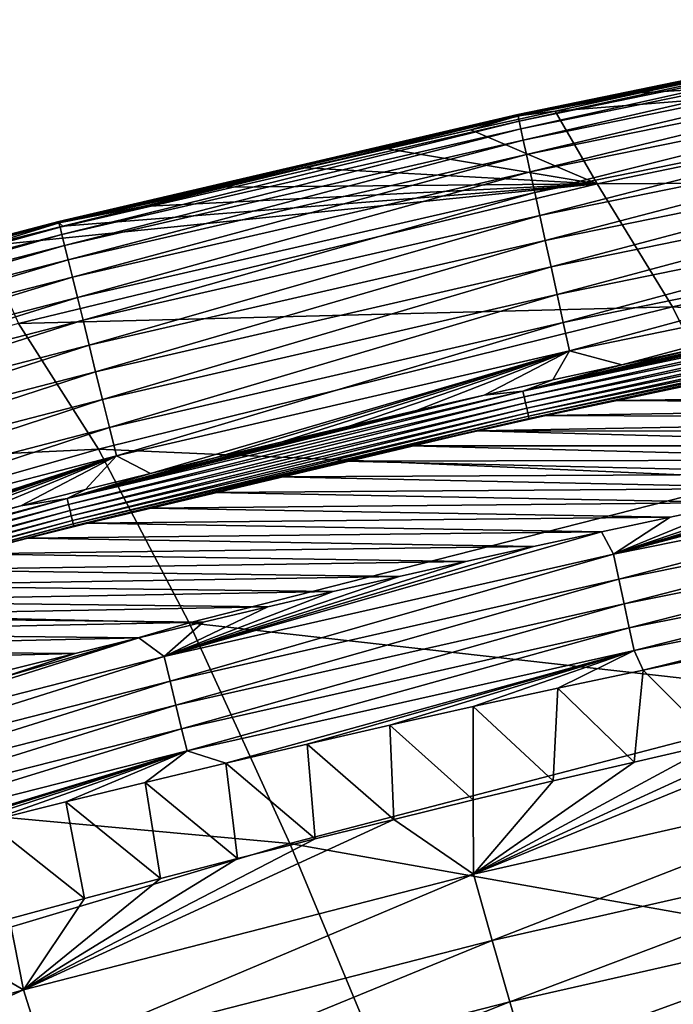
# Model space of a CAD drawing. Header units: millimetres. Extents: x -300 to 300, y -500 to 500.
# Tile 712 of 988: x -125 to -114, y 475 to 491. Entities that reach past the tile are written whole.
import ezdxf

# ---------------------------------------------------------------- set-up
doc = ezdxf.new("R2010")
doc.units = ezdxf.units.MM
doc.header["$LTSCALE"] = 81.481481
for name, color, linetype in [('20', 7, 'CONTINUOUS'), ('24', 7, 'CONTINUOUS'), ('25', 7, 'CONTINUOUS'), ('28', 7, 'CONTINUOUS'), ('29', 7, 'CONTINUOUS'), ('31', 7, 'CONTINUOUS'), ('33', 7, 'CONTINUOUS')]:
    doc.layers.add(name, color=color, linetype=linetype)

msp = doc.modelspace()

# ---------------------------------------------------------------- linework, layer by layer
at = {"layer": '20', "color": 7, "linetype": 'CONTINUOUS'}
for points in [[(-115.404, 488.654, 11.197), (-105.42, 490.721, 11.225), (-116.106, 489.866, 5.881), (-115.404, 488.654, 11.197)], [(-116.106, 489.866, 5.881), (-105.42, 490.721, 11.225), (-114.685, 490.173, 5.869), (-116.106, 489.866, 5.881)], [(-115.404, 488.654, 11.197), (-104.253, 488.715, 16.782), (-105.42, 490.721, 11.225), (-115.404, 488.654, 11.197)], [(-114.685, 490.173, 5.869), (-105.42, 490.721, 11.225), (-113.248, 490.477, 5.856), (-114.685, 490.173, 5.869)], [(-117.511, 489.556, 5.894), (-115.404, 488.654, 11.197), (-116.106, 489.866, 5.881), (-117.511, 489.556, 5.894)], [(-118.901, 489.242, 5.907), (-115.404, 488.654, 11.197), (-117.511, 489.556, 5.894), (-118.901, 489.242, 5.907)], [(-120.276, 488.924, 5.92), (-115.404, 488.654, 11.197), (-118.901, 489.242, 5.907), (-120.276, 488.924, 5.92)], [(-121.638, 488.603, 5.932), (-115.404, 488.654, 11.197), (-120.276, 488.924, 5.92), (-121.638, 488.603, 5.932)], [(-114.148, 486.605, 16.738), (-104.253, 488.715, 16.782), (-115.404, 488.654, 11.197), (-114.148, 486.605, 16.738)], [(-114.148, 486.605, 16.738), (-102.941, 485.894, 22.019), (-104.253, 488.715, 16.782), (-114.148, 486.605, 16.738)], [(-125.06, 486.326, 11.167), (-115.404, 488.654, 11.197), (-125.644, 487.619, 5.971), (-125.06, 486.326, 11.167)], [(-125.644, 487.619, 5.971), (-115.404, 488.654, 11.197), (-124.321, 487.951, 5.958), (-125.644, 487.619, 5.971)], [(-125.06, 486.326, 11.167), (-114.148, 486.605, 16.738), (-115.404, 488.654, 11.197), (-125.06, 486.326, 11.167)], [(-124.321, 487.951, 5.958), (-115.404, 488.654, 11.197), (-122.986, 488.279, 5.945), (-124.321, 487.951, 5.958)], [(-122.986, 488.279, 5.945), (-115.404, 488.654, 11.197), (-121.638, 488.603, 5.932), (-122.986, 488.279, 5.945)], [(-123.723, 484.232, 16.69), (-114.148, 486.605, 16.738), (-125.06, 486.326, 11.167), (-123.723, 484.232, 16.69)], [(-123.723, 484.232, 16.69), (-112.733, 483.748, 21.961), (-114.148, 486.605, 16.738), (-123.723, 484.232, 16.69)], [(-112.733, 483.748, 21.961), (-102.941, 485.894, 22.019), (-114.148, 486.605, 16.738), (-112.733, 483.748, 21.961)], [(-134.392, 483.729, 11.134), (-123.723, 484.232, 16.69), (-125.06, 486.326, 11.167), (-134.392, 483.729, 11.134)], [(-132.982, 481.587, 16.639), (-123.723, 484.232, 16.69), (-134.392, 483.729, 11.134), (-132.982, 481.587, 16.639)], [(-132.982, 481.587, 16.639), (-122.212, 481.337, 21.898), (-123.723, 484.232, 16.69), (-132.982, 481.587, 16.639)], [(-122.212, 481.337, 21.898), (-112.733, 483.748, 21.961), (-123.723, 484.232, 16.69), (-122.212, 481.337, 21.898)], [(-122.212, 481.337, 21.898), (-111.164, 480.101, 26.876), (-112.733, 483.748, 21.961), (-122.212, 481.337, 21.898)], [(-131.382, 478.654, 21.831), (-122.212, 481.337, 21.898), (-132.982, 481.587, 16.639), (-131.382, 478.654, 21.831)], [(-131.382, 478.654, 21.831), (-120.532, 477.661, 26.8), (-122.212, 481.337, 21.898), (-131.382, 478.654, 21.831)], [(-120.532, 477.661, 26.8), (-111.164, 480.101, 26.876), (-122.212, 481.337, 21.898), (-120.532, 477.661, 26.8)], [(-120.532, 477.661, 26.8), (-109.445, 475.684, 31.491), (-111.164, 480.101, 26.876), (-120.532, 477.661, 26.8)], [(-129.598, 474.947, 26.718), (-120.532, 477.661, 26.8), (-131.382, 478.654, 21.831), (-129.598, 474.947, 26.718)], [(-129.598, 474.947, 26.718), (-118.688, 473.221, 31.404), (-120.532, 477.661, 26.8), (-129.598, 474.947, 26.718)], [(-118.688, 473.221, 31.404), (-109.445, 475.684, 31.491), (-120.532, 477.661, 26.8), (-118.688, 473.221, 31.404)], [(-118.688, 473.221, 31.404), (-107.583, 470.514, 35.818), (-109.445, 475.684, 31.491), (-118.688, 473.221, 31.404)]]:
    msp.add_3dface(points, dxfattribs=at)
at = {"layer": '24', "color": 7, "linetype": 'CONTINUOUS'}
for points in [[(-113.19, 480.852, 1.305), (-113.42, 479.329, 2.391), (-114.635, 480.551, 1.301), (-113.19, 480.852, 1.305)], [(-114.635, 480.551, 1.301), (-114.785, 479.017, 2.401), (-116.063, 480.247, 1.296), (-114.635, 480.551, 1.301)], [(-113.42, 479.329, 2.391), (-114.785, 479.017, 2.401), (-114.635, 480.551, 1.301), (-113.42, 479.329, 2.391)], [(-116.063, 480.247, 1.296), (-116.137, 478.702, 2.411), (-117.472, 479.94, 1.292), (-116.063, 480.247, 1.296)], [(-114.785, 479.017, 2.401), (-116.137, 478.702, 2.411), (-116.063, 480.247, 1.296), (-114.785, 479.017, 2.401)], [(-117.472, 479.94, 1.292), (-117.474, 478.384, 2.422), (-118.865, 479.629, 1.288), (-117.472, 479.94, 1.292)], [(-116.137, 478.702, 2.411), (-117.474, 478.384, 2.422), (-117.472, 479.94, 1.292), (-116.137, 478.702, 2.411)], [(-118.865, 479.629, 1.288), (-118.798, 478.061, 2.432), (-120.24, 479.315, 1.283), (-118.865, 479.629, 1.288)], [(-117.474, 478.384, 2.422), (-118.798, 478.061, 2.432), (-118.865, 479.629, 1.288), (-117.474, 478.384, 2.422)], [(-120.24, 479.315, 1.283), (-120.109, 477.735, 2.442), (-121.599, 478.998, 1.279), (-120.24, 479.315, 1.283)], [(-118.798, 478.061, 2.432), (-120.109, 477.735, 2.442), (-120.24, 479.315, 1.283), (-118.798, 478.061, 2.432)], [(-121.599, 478.998, 1.279), (-121.407, 477.406, 2.452), (-122.943, 478.678, 1.275), (-121.599, 478.998, 1.279)], [(-120.109, 477.735, 2.442), (-121.407, 477.406, 2.452), (-121.599, 478.998, 1.279), (-120.109, 477.735, 2.442)], [(-122.943, 478.678, 1.275), (-122.692, 477.073, 2.461), (-124.27, 478.354, 1.271), (-122.943, 478.678, 1.275)], [(-121.407, 477.406, 2.452), (-122.692, 477.073, 2.461), (-122.943, 478.678, 1.275), (-121.407, 477.406, 2.452)], [(-124.27, 478.354, 1.271), (-123.958, 476.739, 2.471), (-125.58, 478.028, 1.266), (-124.27, 478.354, 1.271)], [(-122.692, 477.073, 2.461), (-123.958, 476.739, 2.471), (-124.27, 478.354, 1.271), (-122.692, 477.073, 2.461)], [(-123.958, 476.739, 2.471), (-125.206, 476.403, 2.48), (-125.58, 478.028, 1.266), (-123.958, 476.739, 2.471)]]:
    msp.add_3dface(points, dxfattribs=at)
at = {"layer": '25', "color": 7, "linetype": 'CONTINUOUS'}
for points in [[(-112.039, 479.637, 2.38), (-110.642, 479.942, 2.369), (-117.469, 477.145, 3.394), (-112.039, 479.637, 2.38)], [(-110.642, 479.942, 2.369), (-109.912, 478.862, 3.359), (-117.469, 477.145, 3.394), (-110.642, 479.942, 2.369)], [(-113.42, 479.329, 2.391), (-112.039, 479.637, 2.38), (-117.469, 477.145, 3.394), (-113.42, 479.329, 2.391)], [(-114.785, 479.017, 2.401), (-113.42, 479.329, 2.391), (-117.469, 477.145, 3.394), (-114.785, 479.017, 2.401)], [(-116.137, 478.702, 2.411), (-114.785, 479.017, 2.401), (-117.469, 477.145, 3.394), (-116.137, 478.702, 2.411)], [(-109.912, 478.862, 3.359), (-117.155, 476.039, 4.477), (-117.469, 477.145, 3.394), (-109.912, 478.862, 3.359)], [(-109.629, 477.747, 4.468), (-117.155, 476.039, 4.477), (-109.912, 478.862, 3.359), (-109.629, 477.747, 4.468)], [(-117.474, 478.384, 2.422), (-116.137, 478.702, 2.411), (-117.469, 477.145, 3.394), (-117.474, 478.384, 2.422)], [(-118.798, 478.061, 2.432), (-117.474, 478.384, 2.422), (-117.469, 477.145, 3.394), (-118.798, 478.061, 2.432)], [(-120.109, 477.735, 2.442), (-118.798, 478.061, 2.432), (-124.975, 475.221, 3.427), (-120.109, 477.735, 2.442)], [(-118.798, 478.061, 2.432), (-117.469, 477.145, 3.394), (-124.975, 475.221, 3.427), (-118.798, 478.061, 2.432)], [(-121.407, 477.406, 2.452), (-120.109, 477.735, 2.442), (-124.975, 475.221, 3.427), (-121.407, 477.406, 2.452)], [(-109.629, 477.747, 4.468), (-116.86, 475.017, 5.652), (-117.155, 476.039, 4.477), (-109.629, 477.747, 4.468)], [(-109.363, 476.718, 5.669), (-116.86, 475.017, 5.652), (-109.629, 477.747, 4.468), (-109.363, 476.718, 5.669)], [(-122.692, 477.073, 2.461), (-121.407, 477.406, 2.452), (-124.975, 475.221, 3.427), (-122.692, 477.073, 2.461)], [(-117.469, 477.145, 3.394), (-124.628, 474.126, 4.484), (-124.975, 475.221, 3.427), (-117.469, 477.145, 3.394)], [(-123.958, 476.739, 2.471), (-122.692, 477.073, 2.461), (-124.975, 475.221, 3.427), (-123.958, 476.739, 2.471)], [(-117.155, 476.039, 4.477), (-124.628, 474.126, 4.484), (-117.469, 477.145, 3.394), (-117.155, 476.039, 4.477)], [(-125.206, 476.403, 2.48), (-123.958, 476.739, 2.471), (-124.975, 475.221, 3.427), (-125.206, 476.403, 2.48)], [(-109.363, 476.718, 5.669), (-116.589, 474.088, 6.907), (-116.86, 475.017, 5.652), (-109.363, 476.718, 5.669)], [(-109.119, 475.787, 6.952), (-116.589, 474.088, 6.907), (-109.363, 476.718, 5.669), (-109.119, 475.787, 6.952)], [(-126.436, 476.065, 2.489), (-125.206, 476.403, 2.48), (-124.975, 475.221, 3.427), (-126.436, 476.065, 2.489)], [(-126.436, 476.065, 2.489), (-124.975, 475.221, 3.427), (-132.422, 473.073, 3.457), (-126.436, 476.065, 2.489)], [(-117.155, 476.039, 4.477), (-124.303, 473.111, 5.631), (-124.628, 474.126, 4.484), (-117.155, 476.039, 4.477)], [(-116.86, 475.017, 5.652), (-124.303, 473.111, 5.631), (-117.155, 476.039, 4.477), (-116.86, 475.017, 5.652)], [(-109.119, 475.787, 6.952), (-116.343, 473.261, 8.231), (-116.589, 474.088, 6.907), (-109.119, 475.787, 6.952)], [(-108.898, 474.961, 8.302), (-116.343, 473.261, 8.231), (-109.119, 475.787, 6.952), (-108.898, 474.961, 8.302)], [(-124.975, 475.221, 3.427), (-132.041, 471.991, 4.488), (-132.422, 473.073, 3.457), (-124.975, 475.221, 3.427)], [(-124.628, 474.126, 4.484), (-132.041, 471.991, 4.488), (-124.975, 475.221, 3.427), (-124.628, 474.126, 4.484)], [(-116.86, 475.017, 5.652), (-124.002, 472.186, 6.859), (-124.303, 473.111, 5.631), (-116.86, 475.017, 5.652)], [(-116.589, 474.088, 6.907), (-124.002, 472.186, 6.859), (-116.86, 475.017, 5.652), (-116.589, 474.088, 6.907)]]:
    msp.add_3dface(points, dxfattribs=at)
at = {"layer": '28', "color": 7, "linetype": 'CONTINUOUS'}
for points in [[(-109.045, 491.393, 4.897), (-116.723, 489.782, 4.467), (-116.729, 489.81, 4.959), (-109.045, 491.393, 4.897)], [(-109.045, 491.393, 4.897), (-116.729, 489.81, 4.959), (-109.043, 491.381, 5.37), (-109.045, 491.393, 4.897)], [(-109.043, 491.381, 5.37), (-116.729, 489.81, 4.959), (-116.725, 489.792, 5.435), (-109.043, 491.381, 5.37)], [(-110.324, 491.074, 5.831), (-109.043, 491.381, 5.37), (-116.725, 489.792, 5.435), (-110.324, 491.074, 5.831)], [(-109.039, 491.36, 4.409), (-116.723, 489.782, 4.467), (-109.045, 491.393, 4.897), (-109.039, 491.36, 4.409)], [(-109.039, 491.36, 4.409), (-116.706, 489.704, 3.965), (-116.723, 489.782, 4.467), (-109.039, 491.36, 4.409)], [(-109.023, 491.276, 3.912), (-116.706, 489.704, 3.965), (-109.039, 491.36, 4.409), (-109.023, 491.276, 3.912)], [(-109.023, 491.276, 3.912), (-116.677, 489.573, 3.461), (-116.706, 489.704, 3.965), (-109.023, 491.276, 3.912)], [(-108.996, 491.14, 3.413), (-116.677, 489.573, 3.461), (-109.023, 491.276, 3.912), (-108.996, 491.14, 3.413)], [(-111.795, 490.777, 5.843), (-110.324, 491.074, 5.831), (-116.725, 489.792, 5.435), (-111.795, 490.777, 5.843)], [(-108.996, 491.14, 3.413), (-116.637, 489.387, 2.965), (-116.677, 489.573, 3.461), (-108.996, 491.14, 3.413)], [(-108.959, 490.95, 2.922), (-116.637, 489.387, 2.965), (-108.996, 491.14, 3.413), (-108.959, 490.95, 2.922)], [(-108.959, 490.95, 2.922), (-116.584, 489.146, 2.484), (-116.637, 489.387, 2.965), (-108.959, 490.95, 2.922)], [(-108.912, 490.706, 2.448), (-116.584, 489.146, 2.484), (-108.959, 490.95, 2.922), (-108.912, 490.706, 2.448)], [(-113.248, 490.477, 5.856), (-111.795, 490.777, 5.843), (-116.725, 489.792, 5.435), (-113.248, 490.477, 5.856)], [(-108.912, 490.706, 2.448), (-116.52, 488.854, 2.029), (-116.584, 489.146, 2.484), (-108.912, 490.706, 2.448)], [(-108.855, 490.411, 1.999), (-116.52, 488.854, 2.029), (-108.912, 490.706, 2.448), (-108.855, 490.411, 1.999)], [(-114.685, 490.173, 5.869), (-113.248, 490.477, 5.856), (-116.725, 489.792, 5.435), (-114.685, 490.173, 5.869)], [(-108.855, 490.411, 1.999), (-116.446, 488.513, 1.607), (-116.52, 488.854, 2.029), (-108.855, 490.411, 1.999)], [(-108.789, 490.069, 1.584), (-116.446, 488.513, 1.607), (-108.855, 490.411, 1.999), (-108.789, 490.069, 1.584)], [(-116.106, 489.866, 5.881), (-114.685, 490.173, 5.869), (-116.725, 489.792, 5.435), (-116.106, 489.866, 5.881)], [(-108.789, 490.069, 1.584), (-116.362, 488.131, 1.227), (-116.446, 488.513, 1.607), (-108.789, 490.069, 1.584)], [(-108.715, 489.686, 1.21), (-116.362, 488.131, 1.227), (-108.789, 490.069, 1.584), (-108.715, 489.686, 1.21)], [(-117.511, 489.556, 5.894), (-116.106, 489.866, 5.881), (-116.725, 489.792, 5.435), (-117.511, 489.556, 5.894)], [(-116.729, 489.81, 4.959), (-124.383, 488.008, 4.53), (-124.388, 488.029, 5.026), (-116.729, 489.81, 4.959)], [(-116.729, 489.81, 4.959), (-124.388, 488.029, 5.026), (-116.725, 489.792, 5.435), (-116.729, 489.81, 4.959)], [(-116.725, 489.792, 5.435), (-124.388, 488.029, 5.026), (-124.382, 488.005, 5.505), (-116.725, 489.792, 5.435)], [(-116.723, 489.782, 4.467), (-124.383, 488.008, 4.53), (-116.729, 489.81, 4.959), (-116.723, 489.782, 4.467)], [(-116.723, 489.782, 4.467), (-124.365, 487.936, 4.023), (-124.383, 488.008, 4.53), (-116.723, 489.782, 4.467)], [(-117.511, 489.556, 5.894), (-116.725, 489.792, 5.435), (-124.382, 488.005, 5.505), (-117.511, 489.556, 5.894)], [(-116.706, 489.704, 3.965), (-124.365, 487.936, 4.023), (-116.723, 489.782, 4.467), (-116.706, 489.704, 3.965)], [(-116.706, 489.704, 3.965), (-124.334, 487.81, 3.513), (-124.365, 487.936, 4.023), (-116.706, 489.704, 3.965)], [(-116.677, 489.573, 3.461), (-124.334, 487.81, 3.513), (-116.706, 489.704, 3.965), (-116.677, 489.573, 3.461)], [(-108.715, 489.686, 1.21), (-116.271, 487.714, 0.895), (-116.362, 488.131, 1.227), (-108.715, 489.686, 1.21)], [(-108.634, 489.269, 0.882), (-116.271, 487.714, 0.895), (-108.715, 489.686, 1.21), (-108.634, 489.269, 0.882)], [(-118.901, 489.242, 5.907), (-117.511, 489.556, 5.894), (-124.382, 488.005, 5.505), (-118.901, 489.242, 5.907)], [(-116.677, 489.573, 3.461), (-124.289, 487.628, 3.01), (-124.334, 487.81, 3.513), (-116.677, 489.573, 3.461)], [(-116.637, 489.387, 2.965), (-124.289, 487.628, 3.01), (-116.677, 489.573, 3.461), (-116.637, 489.387, 2.965)], [(-116.637, 489.387, 2.965), (-124.231, 487.391, 2.523), (-124.289, 487.628, 3.01), (-116.637, 489.387, 2.965)], [(-116.584, 489.146, 2.484), (-124.231, 487.391, 2.523), (-116.637, 489.387, 2.965), (-116.584, 489.146, 2.484)], [(-120.276, 488.924, 5.92), (-118.901, 489.242, 5.907), (-124.382, 488.005, 5.505), (-120.276, 488.924, 5.92)], [(-108.634, 489.269, 0.882), (-116.174, 487.272, 0.615), (-116.271, 487.714, 0.895), (-108.634, 489.269, 0.882)], [(-108.548, 488.827, 0.606), (-116.174, 487.272, 0.615), (-108.634, 489.269, 0.882), (-108.548, 488.827, 0.606)], [(-116.584, 489.146, 2.484), (-124.16, 487.101, 2.06), (-124.231, 487.391, 2.523), (-116.584, 489.146, 2.484)], [(-116.52, 488.854, 2.029), (-124.16, 487.101, 2.06), (-116.584, 489.146, 2.484), (-116.52, 488.854, 2.029)], [(-121.638, 488.603, 5.932), (-120.276, 488.924, 5.92), (-124.382, 488.005, 5.505), (-121.638, 488.603, 5.932)], [(-116.52, 488.854, 2.029), (-124.076, 486.763, 1.632), (-124.16, 487.101, 2.06), (-116.52, 488.854, 2.029)], [(-116.446, 488.513, 1.607), (-124.076, 486.763, 1.632), (-116.52, 488.854, 2.029), (-116.446, 488.513, 1.607)], [(-108.548, 488.827, 0.606), (-116.073, 486.812, 0.388), (-116.174, 487.272, 0.615), (-108.548, 488.827, 0.606)], [(-108.459, 488.368, 0.383), (-116.073, 486.812, 0.388), (-108.548, 488.827, 0.606), (-108.459, 488.368, 0.383)], [(-122.986, 488.279, 5.945), (-121.638, 488.603, 5.932), (-124.382, 488.005, 5.505), (-122.986, 488.279, 5.945)], [(-116.446, 488.513, 1.607), (-123.982, 486.382, 1.246), (-124.076, 486.763, 1.632), (-116.446, 488.513, 1.607)], [(-116.362, 488.131, 1.227), (-123.982, 486.382, 1.246), (-116.446, 488.513, 1.607), (-116.362, 488.131, 1.227)], [(-108.459, 488.368, 0.383), (-115.971, 486.344, 0.215), (-116.073, 486.812, 0.388), (-108.459, 488.368, 0.383)], [(-108.369, 487.901, 0.213), (-115.971, 486.344, 0.215), (-108.459, 488.368, 0.383), (-108.369, 487.901, 0.213)], [(-124.321, 487.951, 5.958), (-122.986, 488.279, 5.945), (-124.382, 488.005, 5.505), (-124.321, 487.951, 5.958)], [(-116.362, 488.131, 1.227), (-123.88, 485.965, 0.909), (-123.982, 486.382, 1.246), (-116.362, 488.131, 1.227)], [(-116.271, 487.714, 0.895), (-123.88, 485.965, 0.909), (-116.362, 488.131, 1.227), (-116.271, 487.714, 0.895)], [(-124.388, 488.029, 5.026), (-132.015, 486.019, 4.597), (-132.019, 486.034, 5.097), (-124.388, 488.029, 5.026)], [(-124.388, 488.029, 5.026), (-132.019, 486.034, 5.097), (-124.382, 488.005, 5.505), (-124.388, 488.029, 5.026)], [(-124.382, 488.005, 5.505), (-132.019, 486.034, 5.097), (-132.011, 486.003, 5.579), (-124.382, 488.005, 5.505)], [(-124.383, 488.008, 4.53), (-132.015, 486.019, 4.597), (-124.388, 488.029, 5.026), (-124.383, 488.008, 4.53)], [(-124.383, 488.008, 4.53), (-131.997, 485.954, 4.085), (-132.015, 486.019, 4.597), (-124.383, 488.008, 4.53)], [(-125.644, 487.619, 5.971), (-124.382, 488.005, 5.505), (-132.011, 486.003, 5.579), (-125.644, 487.619, 5.971)], [(-124.365, 487.936, 4.023), (-131.997, 485.954, 4.085), (-124.383, 488.008, 4.53), (-124.365, 487.936, 4.023)], [(-124.365, 487.936, 4.023), (-131.964, 485.834, 3.569), (-131.997, 485.954, 4.085), (-124.365, 487.936, 4.023)], [(-124.334, 487.81, 3.513), (-131.964, 485.834, 3.569), (-124.365, 487.936, 4.023), (-124.334, 487.81, 3.513)], [(-125.644, 487.619, 5.971), (-124.321, 487.951, 5.958), (-124.382, 488.005, 5.505), (-125.644, 487.619, 5.971)], [(-108.369, 487.901, 0.213), (-115.869, 485.875, 0.095), (-115.971, 486.344, 0.215), (-108.369, 487.901, 0.213)], [(-108.278, 487.433, 0.094), (-115.869, 485.875, 0.095), (-108.369, 487.901, 0.213), (-108.278, 487.433, 0.094)], [(-124.334, 487.81, 3.513), (-131.915, 485.657, 3.059), (-131.964, 485.834, 3.569), (-124.334, 487.81, 3.513)], [(-124.289, 487.628, 3.01), (-131.915, 485.657, 3.059), (-124.334, 487.81, 3.513), (-124.289, 487.628, 3.01)], [(-116.271, 487.714, 0.895), (-123.771, 485.523, 0.624), (-123.88, 485.965, 0.909), (-116.271, 487.714, 0.895)], [(-116.174, 487.272, 0.615), (-123.771, 485.523, 0.624), (-116.271, 487.714, 0.895), (-116.174, 487.272, 0.615)], [(-124.289, 487.628, 3.01), (-131.851, 485.425, 2.564), (-131.915, 485.657, 3.059), (-124.289, 487.628, 3.01)], [(-124.231, 487.391, 2.523), (-131.851, 485.425, 2.564), (-124.289, 487.628, 3.01), (-124.231, 487.391, 2.523)], [(-124.231, 487.391, 2.523), (-131.771, 485.138, 2.094), (-131.851, 485.425, 2.564), (-124.231, 487.391, 2.523)], [(-124.16, 487.101, 2.06), (-131.771, 485.138, 2.094), (-124.231, 487.391, 2.523), (-124.16, 487.101, 2.06)], [(-115.869, 485.875, 0.095), (-108.278, 487.433, 0.094), (-114.993, 485.639, 0.031), (-115.869, 485.875, 0.095)], [(-114.993, 485.639, 0.031), (-108.278, 487.433, 0.094), (-113.83, 485.888, 0.031), (-114.993, 485.639, 0.031)], [(-116.174, 487.272, 0.615), (-123.657, 485.062, 0.394), (-123.771, 485.523, 0.624), (-116.174, 487.272, 0.615)], [(-116.073, 486.812, 0.388), (-123.657, 485.062, 0.394), (-116.174, 487.272, 0.615), (-116.073, 486.812, 0.388)], [(-124.16, 487.101, 2.06), (-131.678, 484.802, 1.659), (-131.771, 485.138, 2.094), (-124.16, 487.101, 2.06)], [(-124.076, 486.763, 1.632), (-131.678, 484.802, 1.659), (-124.16, 487.101, 2.06), (-124.076, 486.763, 1.632)], [(-124.076, 486.763, 1.632), (-131.573, 484.422, 1.267), (-131.678, 484.802, 1.659), (-124.076, 486.763, 1.632)], [(-123.982, 486.382, 1.246), (-131.573, 484.422, 1.267), (-124.076, 486.763, 1.632), (-123.982, 486.382, 1.246)], [(-116.073, 486.812, 0.388), (-123.542, 484.593, 0.218), (-123.657, 485.062, 0.394), (-116.073, 486.812, 0.388)], [(-115.971, 486.344, 0.215), (-123.542, 484.593, 0.218), (-116.073, 486.812, 0.388), (-115.971, 486.344, 0.215)], [(-123.982, 486.382, 1.246), (-131.458, 484.007, 0.924), (-131.573, 484.422, 1.267), (-123.982, 486.382, 1.246)], [(-123.88, 485.965, 0.909), (-131.458, 484.007, 0.924), (-123.982, 486.382, 1.246), (-123.88, 485.965, 0.909)], [(-115.971, 486.344, 0.215), (-123.426, 484.124, 0.097), (-123.542, 484.593, 0.218), (-115.971, 486.344, 0.215)], [(-115.869, 485.875, 0.095), (-123.426, 484.124, 0.097), (-115.971, 486.344, 0.215), (-115.869, 485.875, 0.095)], [(-123.88, 485.965, 0.909), (-131.336, 483.564, 0.634), (-131.458, 484.007, 0.924), (-123.88, 485.965, 0.909)], [(-123.771, 485.523, 0.624), (-131.336, 483.564, 0.634), (-123.88, 485.965, 0.909), (-123.771, 485.523, 0.624)], [(-123.426, 484.124, 0.097), (-115.869, 485.875, 0.095), (-122.857, 483.828, 0.031), (-123.426, 484.124, 0.097)], [(-122.857, 483.828, 0.031), (-115.869, 485.875, 0.095), (-121.762, 484.094, 0.031), (-122.857, 483.828, 0.031)], [(-121.762, 484.094, 0.031), (-115.869, 485.875, 0.095), (-120.658, 484.357, 0.031), (-121.762, 484.094, 0.031)], [(-120.658, 484.357, 0.031), (-115.869, 485.875, 0.095), (-119.544, 484.618, 0.031), (-120.658, 484.357, 0.031)], [(-119.544, 484.618, 0.031), (-115.869, 485.875, 0.095), (-118.421, 484.877, 0.031), (-119.544, 484.618, 0.031)], [(-118.421, 484.877, 0.031), (-115.869, 485.875, 0.095), (-117.289, 485.134, 0.031), (-118.421, 484.877, 0.031)], [(-117.289, 485.134, 0.031), (-115.869, 485.875, 0.095), (-116.146, 485.388, 0.031), (-117.289, 485.134, 0.031)], [(-116.146, 485.388, 0.031), (-115.869, 485.875, 0.095), (-114.993, 485.639, 0.031), (-116.146, 485.388, 0.031)], [(-123.771, 485.523, 0.624), (-131.209, 483.104, 0.4), (-131.336, 483.564, 0.634), (-123.771, 485.523, 0.624)], [(-123.657, 485.062, 0.394), (-131.209, 483.104, 0.4), (-123.771, 485.523, 0.624), (-123.657, 485.062, 0.394)], [(-123.657, 485.062, 0.394), (-131.079, 482.635, 0.222), (-131.209, 483.104, 0.4), (-123.657, 485.062, 0.394)], [(-123.542, 484.593, 0.218), (-131.079, 482.635, 0.222), (-123.657, 485.062, 0.394), (-123.542, 484.593, 0.218)], [(-123.542, 484.593, 0.218), (-130.949, 482.166, 0.098), (-131.079, 482.635, 0.222), (-123.542, 484.593, 0.218)], [(-123.426, 484.124, 0.097), (-130.949, 482.166, 0.098), (-123.542, 484.593, 0.218), (-123.426, 484.124, 0.097)], [(-130.949, 482.166, 0.098), (-123.426, 484.124, 0.097), (-130.244, 481.913, 0.031), (-130.949, 482.166, 0.098)], [(-130.244, 481.913, 0.031), (-123.426, 484.124, 0.097), (-129.219, 482.192, 0.031), (-130.244, 481.913, 0.031)], [(-129.219, 482.192, 0.031), (-123.426, 484.124, 0.097), (-128.182, 482.47, 0.031), (-129.219, 482.192, 0.031)], [(-128.182, 482.47, 0.031), (-123.426, 484.124, 0.097), (-127.136, 482.745, 0.031), (-128.182, 482.47, 0.031)], [(-127.136, 482.745, 0.031), (-123.426, 484.124, 0.097), (-126.082, 483.019, 0.031), (-127.136, 482.745, 0.031)], [(-126.082, 483.019, 0.031), (-123.426, 484.124, 0.097), (-125.017, 483.29, 0.031), (-126.082, 483.019, 0.031)], [(-125.017, 483.29, 0.031), (-123.426, 484.124, 0.097), (-123.942, 483.56, 0.031), (-125.017, 483.29, 0.031)], [(-123.942, 483.56, 0.031), (-123.426, 484.124, 0.097), (-122.857, 483.828, 0.031), (-123.942, 483.56, 0.031)]]:
    msp.add_3dface(points, dxfattribs=at)
at = {"layer": '29', "color": 7, "linetype": 'CONTINUOUS'}
for points in [[(-113.955, 485.294, 0.5), (-103.322, 485.201, 0.5), (-115.109, 485.046, 0.5), (-113.955, 485.294, 0.5)], [(-103.322, 485.201, 0.5), (-104.583, 484.977, 0.5), (-115.109, 485.046, 0.5), (-103.322, 485.201, 0.5)], [(-115.109, 485.046, 0.5), (-104.583, 484.977, 0.5), (-116.259, 484.794, 0.5), (-115.109, 485.046, 0.5)], [(-104.583, 484.977, 0.5), (-105.829, 484.75, 0.5), (-116.259, 484.794, 0.5), (-104.583, 484.977, 0.5)], [(-116.259, 484.794, 0.5), (-105.829, 484.75, 0.5), (-117.397, 484.54, 0.5), (-116.259, 484.794, 0.5)], [(-105.829, 484.75, 0.5), (-107.061, 484.521, 0.5), (-117.397, 484.54, 0.5), (-105.829, 484.75, 0.5)], [(-117.397, 484.54, 0.5), (-108.28, 484.29, 0.5), (-118.514, 484.286, 0.5), (-117.397, 484.54, 0.5)], [(-107.061, 484.521, 0.5), (-108.28, 484.29, 0.5), (-117.397, 484.54, 0.5), (-107.061, 484.521, 0.5)], [(-118.514, 484.286, 0.5), (-109.486, 484.057, 0.5), (-119.616, 484.032, 0.5), (-118.514, 484.286, 0.5)], [(-108.28, 484.29, 0.5), (-109.486, 484.057, 0.5), (-118.514, 484.286, 0.5), (-108.28, 484.29, 0.5)], [(-119.616, 484.032, 0.5), (-110.679, 483.822, 0.5), (-120.715, 483.773, 0.5), (-119.616, 484.032, 0.5)], [(-109.486, 484.057, 0.5), (-110.679, 483.822, 0.5), (-119.616, 484.032, 0.5), (-109.486, 484.057, 0.5)], [(-120.715, 483.773, 0.5), (-111.86, 483.584, 0.5), (-121.811, 483.511, 0.5), (-120.715, 483.773, 0.5)], [(-110.679, 483.822, 0.5), (-111.86, 483.584, 0.5), (-120.715, 483.773, 0.5), (-110.679, 483.822, 0.5)], [(-121.811, 483.511, 0.5), (-113.029, 483.344, 0.5), (-122.875, 483.252, 0.5), (-121.811, 483.511, 0.5)], [(-111.86, 483.584, 0.5), (-113.029, 483.344, 0.5), (-121.811, 483.511, 0.5), (-111.86, 483.584, 0.5)], [(-113.029, 483.344, 0.5), (-114.187, 483.102, 0.5), (-122.875, 483.252, 0.5), (-113.029, 483.344, 0.5)], [(-122.875, 483.252, 0.5), (-114.187, 483.102, 0.5), (-123.9, 482.999, 0.5), (-122.875, 483.252, 0.5)], [(-123.9, 482.999, 0.5), (-115.333, 482.857, 0.5), (-124.902, 482.747, 0.5), (-123.9, 482.999, 0.5)], [(-114.187, 483.102, 0.5), (-115.333, 482.857, 0.5), (-123.9, 482.999, 0.5), (-114.187, 483.102, 0.5)], [(-115.333, 482.857, 0.5), (-116.469, 482.61, 0.5), (-124.902, 482.747, 0.5), (-115.333, 482.857, 0.5)], [(-124.902, 482.747, 0.5), (-116.469, 482.61, 0.5), (-125.916, 482.489, 0.5), (-124.902, 482.747, 0.5)], [(-125.916, 482.489, 0.5), (-117.593, 482.362, 0.5), (-126.95, 482.221, 0.5), (-125.916, 482.489, 0.5)], [(-116.469, 482.61, 0.5), (-117.593, 482.362, 0.5), (-125.916, 482.489, 0.5), (-116.469, 482.61, 0.5)], [(-117.593, 482.362, 0.5), (-118.706, 482.111, 0.5), (-126.95, 482.221, 0.5), (-117.593, 482.362, 0.5)], [(-126.95, 482.221, 0.5), (-118.706, 482.111, 0.5), (-127.946, 481.959, 0.5), (-126.95, 482.221, 0.5)], [(-118.706, 482.111, 0.5), (-119.808, 481.858, 0.5), (-127.946, 481.959, 0.5), (-118.706, 482.111, 0.5)], [(-127.946, 481.959, 0.5), (-119.808, 481.858, 0.5), (-128.909, 481.701, 0.5), (-127.946, 481.959, 0.5)], [(-119.808, 481.858, 0.5), (-120.899, 481.603, 0.5), (-128.909, 481.701, 0.5), (-119.808, 481.858, 0.5)], [(-128.909, 481.701, 0.5), (-120.899, 481.603, 0.5), (-129.875, 481.439, 0.5), (-128.909, 481.701, 0.5)], [(-120.899, 481.603, 0.5), (-121.98, 481.346, 0.5), (-129.875, 481.439, 0.5), (-120.899, 481.603, 0.5)], [(-129.875, 481.439, 0.5), (-121.98, 481.346, 0.5), (-130.856, 481.169, 0.5), (-129.875, 481.439, 0.5)], [(-121.98, 481.346, 0.5), (-123.051, 481.087, 0.5), (-130.856, 481.169, 0.5), (-121.98, 481.346, 0.5)], [(-130.856, 481.169, 0.5), (-123.051, 481.087, 0.5), (-131.852, 480.89, 0.5), (-130.856, 481.169, 0.5)], [(-123.051, 481.087, 0.5), (-124.112, 480.826, 0.5), (-131.852, 480.89, 0.5), (-123.051, 481.087, 0.5)], [(-131.852, 480.89, 0.5), (-124.112, 480.826, 0.5), (-132.839, 480.61, 0.5), (-131.852, 480.89, 0.5)], [(-124.112, 480.826, 0.5), (-125.163, 480.563, 0.5), (-132.839, 480.61, 0.5), (-124.112, 480.826, 0.5)]]:
    msp.add_3dface(points, dxfattribs=at)
at = {"layer": '31', "color": 7, "linetype": 'CONTINUOUS'}
for points in [[(-110.271, 486.623, 0.031), (-109.061, 486.863, 0.031), (-116.643, 485.201, 0.028), (-110.271, 486.623, 0.031)], [(-116.643, 485.201, 0.028), (-109.061, 486.863, 0.031), (-108.992, 486.8, 0.028), (-116.643, 485.201, 0.028)], [(-116.643, 485.201, 0.028), (-108.992, 486.8, 0.028), (-116.621, 485.103, 0.042), (-116.643, 485.201, 0.028)], [(-116.621, 485.103, 0.042), (-108.992, 486.8, 0.028), (-108.972, 486.701, 0.042), (-116.621, 485.103, 0.042)], [(-111.469, 486.38, 0.031), (-110.271, 486.623, 0.031), (-116.643, 485.201, 0.028), (-111.469, 486.38, 0.031)], [(-116.621, 485.103, 0.042), (-108.972, 486.701, 0.042), (-116.599, 485.004, 0.079), (-116.621, 485.103, 0.042)], [(-116.599, 485.004, 0.079), (-108.972, 486.701, 0.042), (-108.953, 486.602, 0.079), (-116.599, 485.004, 0.079)], [(-116.599, 485.004, 0.079), (-108.953, 486.602, 0.079), (-116.579, 484.914, 0.138), (-116.599, 485.004, 0.079)], [(-116.579, 484.914, 0.138), (-108.953, 486.602, 0.079), (-108.935, 486.511, 0.138), (-116.579, 484.914, 0.138)], [(-116.579, 484.914, 0.138), (-108.935, 486.511, 0.138), (-116.562, 484.838, 0.216), (-116.579, 484.914, 0.138)], [(-116.562, 484.838, 0.216), (-108.935, 486.511, 0.138), (-108.92, 486.434, 0.216), (-116.562, 484.838, 0.216)], [(-116.562, 484.838, 0.216), (-108.92, 486.434, 0.216), (-116.55, 484.781, 0.307), (-116.562, 484.838, 0.216)], [(-116.55, 484.781, 0.307), (-108.92, 486.434, 0.216), (-108.909, 486.377, 0.307), (-116.55, 484.781, 0.307)], [(-112.655, 486.136, 0.031), (-111.469, 486.38, 0.031), (-116.643, 485.201, 0.028), (-112.655, 486.136, 0.031)], [(-116.55, 484.781, 0.307), (-108.909, 486.377, 0.307), (-116.542, 484.746, 0.404), (-116.55, 484.781, 0.307)], [(-116.542, 484.746, 0.404), (-108.909, 486.377, 0.307), (-108.902, 486.342, 0.404), (-116.542, 484.746, 0.404)], [(-116.259, 484.794, 0.5), (-116.542, 484.746, 0.404), (-108.902, 486.342, 0.404), (-116.259, 484.794, 0.5)], [(-115.109, 485.046, 0.5), (-116.259, 484.794, 0.5), (-108.902, 486.342, 0.404), (-115.109, 485.046, 0.5)], [(-113.955, 485.294, 0.5), (-115.109, 485.046, 0.5), (-108.902, 486.342, 0.404), (-113.955, 485.294, 0.5)], [(-113.83, 485.888, 0.031), (-112.655, 486.136, 0.031), (-116.643, 485.201, 0.028), (-113.83, 485.888, 0.031)], [(-114.993, 485.639, 0.031), (-113.83, 485.888, 0.031), (-116.643, 485.201, 0.028), (-114.993, 485.639, 0.031)], [(-116.146, 485.388, 0.031), (-114.993, 485.639, 0.031), (-116.643, 485.201, 0.028), (-116.146, 485.388, 0.031)], [(-117.289, 485.134, 0.031), (-116.146, 485.388, 0.031), (-116.643, 485.201, 0.028), (-117.289, 485.134, 0.031)], [(-124.248, 483.408, 0.028), (-117.289, 485.134, 0.031), (-116.643, 485.201, 0.028), (-124.248, 483.408, 0.028)], [(-124.248, 483.408, 0.028), (-116.643, 485.201, 0.028), (-124.224, 483.31, 0.042), (-124.248, 483.408, 0.028)], [(-118.421, 484.877, 0.031), (-117.289, 485.134, 0.031), (-124.248, 483.408, 0.028), (-118.421, 484.877, 0.031)], [(-124.224, 483.31, 0.042), (-116.643, 485.201, 0.028), (-116.621, 485.103, 0.042), (-124.224, 483.31, 0.042)], [(-124.224, 483.31, 0.042), (-116.621, 485.103, 0.042), (-124.199, 483.212, 0.079), (-124.224, 483.31, 0.042)], [(-124.199, 483.212, 0.079), (-116.621, 485.103, 0.042), (-116.599, 485.004, 0.079), (-124.199, 483.212, 0.079)], [(-124.199, 483.212, 0.079), (-116.599, 485.004, 0.079), (-124.177, 483.122, 0.138), (-124.199, 483.212, 0.079)], [(-124.177, 483.122, 0.138), (-116.599, 485.004, 0.079), (-116.579, 484.914, 0.138), (-124.177, 483.122, 0.138)], [(-119.544, 484.618, 0.031), (-118.421, 484.877, 0.031), (-124.248, 483.408, 0.028), (-119.544, 484.618, 0.031)], [(-124.177, 483.122, 0.138), (-116.579, 484.914, 0.138), (-124.158, 483.046, 0.216), (-124.177, 483.122, 0.138)], [(-124.158, 483.046, 0.216), (-116.579, 484.914, 0.138), (-116.562, 484.838, 0.216), (-124.158, 483.046, 0.216)], [(-124.158, 483.046, 0.216), (-116.562, 484.838, 0.216), (-124.144, 482.99, 0.307), (-124.158, 483.046, 0.216)], [(-124.144, 482.99, 0.307), (-116.562, 484.838, 0.216), (-116.55, 484.781, 0.307), (-124.144, 482.99, 0.307)], [(-124.144, 482.99, 0.307), (-116.55, 484.781, 0.307), (-124.135, 482.955, 0.404), (-124.144, 482.99, 0.307)], [(-124.135, 482.955, 0.404), (-116.55, 484.781, 0.307), (-116.542, 484.746, 0.404), (-124.135, 482.955, 0.404)], [(-116.259, 484.794, 0.5), (-117.397, 484.54, 0.5), (-116.542, 484.746, 0.404), (-116.259, 484.794, 0.5)], [(-120.658, 484.357, 0.031), (-119.544, 484.618, 0.031), (-124.248, 483.408, 0.028), (-120.658, 484.357, 0.031)], [(-123.9, 482.999, 0.5), (-124.135, 482.955, 0.404), (-116.542, 484.746, 0.404), (-123.9, 482.999, 0.5)], [(-122.875, 483.252, 0.5), (-123.9, 482.999, 0.5), (-116.542, 484.746, 0.404), (-122.875, 483.252, 0.5)], [(-121.811, 483.511, 0.5), (-122.875, 483.252, 0.5), (-116.542, 484.746, 0.404), (-121.811, 483.511, 0.5)], [(-120.715, 483.773, 0.5), (-121.811, 483.511, 0.5), (-116.542, 484.746, 0.404), (-120.715, 483.773, 0.5)], [(-119.616, 484.032, 0.5), (-120.715, 483.773, 0.5), (-116.542, 484.746, 0.404), (-119.616, 484.032, 0.5)], [(-118.514, 484.286, 0.5), (-119.616, 484.032, 0.5), (-116.542, 484.746, 0.404), (-118.514, 484.286, 0.5)], [(-117.397, 484.54, 0.5), (-118.514, 484.286, 0.5), (-116.542, 484.746, 0.404), (-117.397, 484.54, 0.5)], [(-121.762, 484.094, 0.031), (-120.658, 484.357, 0.031), (-124.248, 483.408, 0.028), (-121.762, 484.094, 0.031)], [(-122.857, 483.828, 0.031), (-121.762, 484.094, 0.031), (-124.248, 483.408, 0.028), (-122.857, 483.828, 0.031)], [(-123.942, 483.56, 0.031), (-122.857, 483.828, 0.031), (-124.248, 483.408, 0.028), (-123.942, 483.56, 0.031)], [(-125.017, 483.29, 0.031), (-123.942, 483.56, 0.031), (-124.248, 483.408, 0.028), (-125.017, 483.29, 0.031)], [(-131.801, 481.404, 0.028), (-125.017, 483.29, 0.031), (-124.248, 483.408, 0.028), (-131.801, 481.404, 0.028)], [(-131.801, 481.404, 0.028), (-124.248, 483.408, 0.028), (-131.774, 481.307, 0.042), (-131.801, 481.404, 0.028)], [(-126.082, 483.019, 0.031), (-125.017, 483.29, 0.031), (-131.801, 481.404, 0.028), (-126.082, 483.019, 0.031)], [(-131.774, 481.307, 0.042), (-124.248, 483.408, 0.028), (-124.224, 483.31, 0.042), (-131.774, 481.307, 0.042)], [(-131.774, 481.307, 0.042), (-124.224, 483.31, 0.042), (-131.747, 481.21, 0.079), (-131.774, 481.307, 0.042)], [(-131.747, 481.21, 0.079), (-124.224, 483.31, 0.042), (-124.199, 483.212, 0.079), (-131.747, 481.21, 0.079)], [(-131.747, 481.21, 0.079), (-124.199, 483.212, 0.079), (-131.722, 481.12, 0.138), (-131.747, 481.21, 0.079)], [(-131.722, 481.12, 0.138), (-124.199, 483.212, 0.079), (-124.177, 483.122, 0.138), (-131.722, 481.12, 0.138)], [(-131.722, 481.12, 0.138), (-124.177, 483.122, 0.138), (-131.701, 481.045, 0.216), (-131.722, 481.12, 0.138)], [(-131.701, 481.045, 0.216), (-124.177, 483.122, 0.138), (-124.158, 483.046, 0.216), (-131.701, 481.045, 0.216)], [(-131.701, 481.045, 0.216), (-124.158, 483.046, 0.216), (-131.685, 480.99, 0.307), (-131.701, 481.045, 0.216)], [(-131.685, 480.99, 0.307), (-124.158, 483.046, 0.216), (-124.144, 482.99, 0.307), (-131.685, 480.99, 0.307)], [(-131.685, 480.99, 0.307), (-124.144, 482.99, 0.307), (-131.675, 480.955, 0.404), (-131.685, 480.99, 0.307)], [(-131.675, 480.955, 0.404), (-124.144, 482.99, 0.307), (-124.135, 482.955, 0.404), (-131.675, 480.955, 0.404)], [(-130.856, 481.169, 0.5), (-131.675, 480.955, 0.404), (-124.135, 482.955, 0.404), (-130.856, 481.169, 0.5)], [(-129.875, 481.439, 0.5), (-130.856, 481.169, 0.5), (-124.135, 482.955, 0.404), (-129.875, 481.439, 0.5)], [(-128.909, 481.701, 0.5), (-129.875, 481.439, 0.5), (-124.135, 482.955, 0.404), (-128.909, 481.701, 0.5)], [(-127.946, 481.959, 0.5), (-128.909, 481.701, 0.5), (-124.135, 482.955, 0.404), (-127.946, 481.959, 0.5)], [(-126.95, 482.221, 0.5), (-127.946, 481.959, 0.5), (-124.135, 482.955, 0.404), (-126.95, 482.221, 0.5)], [(-125.916, 482.489, 0.5), (-126.95, 482.221, 0.5), (-124.135, 482.955, 0.404), (-125.916, 482.489, 0.5)], [(-124.902, 482.747, 0.5), (-125.916, 482.489, 0.5), (-124.135, 482.955, 0.404), (-124.902, 482.747, 0.5)], [(-123.9, 482.999, 0.5), (-124.902, 482.747, 0.5), (-124.135, 482.955, 0.404), (-123.9, 482.999, 0.5)]]:
    msp.add_3dface(points, dxfattribs=at)
at = {"layer": '33', "color": 7, "linetype": 'CONTINUOUS'}
for points in [[(-109.486, 484.057, 0.5), (-108.28, 484.29, 0.5), (-115.135, 482.485, 0.521), (-109.486, 484.057, 0.5)], [(-115.135, 482.485, 0.521), (-108.28, 484.29, 0.5), (-107.592, 484.003, 0.521), (-115.135, 482.485, 0.521)], [(-110.679, 483.822, 0.5), (-109.486, 484.057, 0.5), (-115.135, 482.485, 0.521), (-110.679, 483.822, 0.5)], [(-115.135, 482.485, 0.521), (-107.592, 484.003, 0.521), (-115.045, 482.065, 0.588), (-115.135, 482.485, 0.521)], [(-115.045, 482.065, 0.588), (-107.592, 484.003, 0.521), (-107.511, 483.575, 0.591), (-115.045, 482.065, 0.588)], [(-111.86, 483.584, 0.5), (-110.679, 483.822, 0.5), (-115.135, 482.485, 0.521), (-111.86, 483.584, 0.5)], [(-113.029, 483.344, 0.5), (-111.86, 483.584, 0.5), (-115.135, 482.485, 0.521), (-113.029, 483.344, 0.5)], [(-115.045, 482.065, 0.588), (-107.511, 483.575, 0.591), (-114.957, 481.652, 0.703), (-115.045, 482.065, 0.588)], [(-114.957, 481.652, 0.703), (-107.511, 483.575, 0.591), (-107.432, 483.155, 0.708), (-114.957, 481.652, 0.703)], [(-114.187, 483.102, 0.5), (-113.029, 483.344, 0.5), (-115.135, 482.485, 0.521), (-114.187, 483.102, 0.5)], [(-114.957, 481.652, 0.703), (-107.432, 483.155, 0.708), (-114.871, 481.254, 0.863), (-114.957, 481.652, 0.703)], [(-114.871, 481.254, 0.863), (-107.432, 483.155, 0.708), (-107.355, 482.75, 0.873), (-114.871, 481.254, 0.863)], [(-115.333, 482.857, 0.5), (-114.187, 483.102, 0.5), (-115.135, 482.485, 0.521), (-115.333, 482.857, 0.5)], [(-116.469, 482.61, 0.5), (-115.333, 482.857, 0.5), (-122.629, 480.778, 0.52), (-116.469, 482.61, 0.5)], [(-122.629, 480.778, 0.52), (-115.333, 482.857, 0.5), (-115.135, 482.485, 0.521), (-122.629, 480.778, 0.52)], [(-114.871, 481.254, 0.863), (-107.355, 482.75, 0.873), (-114.79, 480.878, 1.065), (-114.871, 481.254, 0.863)], [(-114.79, 480.878, 1.065), (-107.355, 482.75, 0.873), (-107.283, 482.368, 1.081), (-114.79, 480.878, 1.065)], [(-117.593, 482.362, 0.5), (-116.469, 482.61, 0.5), (-122.629, 480.778, 0.52), (-117.593, 482.362, 0.5)], [(-122.629, 480.778, 0.52), (-115.135, 482.485, 0.521), (-122.529, 480.367, 0.586), (-122.629, 480.778, 0.52)], [(-122.529, 480.367, 0.586), (-115.135, 482.485, 0.521), (-115.045, 482.065, 0.588), (-122.529, 480.367, 0.586)], [(-118.706, 482.111, 0.5), (-117.593, 482.362, 0.5), (-122.629, 480.778, 0.52), (-118.706, 482.111, 0.5)], [(-114.635, 480.551, 1.301), (-114.79, 480.878, 1.065), (-107.283, 482.368, 1.081), (-114.635, 480.551, 1.301)], [(-113.19, 480.852, 1.305), (-114.635, 480.551, 1.301), (-107.283, 482.368, 1.081), (-113.19, 480.852, 1.305)], [(-119.808, 481.858, 0.5), (-118.706, 482.111, 0.5), (-122.629, 480.778, 0.52), (-119.808, 481.858, 0.5)], [(-122.529, 480.367, 0.586), (-115.045, 482.065, 0.588), (-122.431, 479.963, 0.697), (-122.529, 480.367, 0.586)], [(-122.431, 479.963, 0.697), (-115.045, 482.065, 0.588), (-114.957, 481.652, 0.703), (-122.431, 479.963, 0.697)], [(-120.899, 481.603, 0.5), (-119.808, 481.858, 0.5), (-122.629, 480.778, 0.52), (-120.899, 481.603, 0.5)], [(-122.431, 479.963, 0.697), (-114.957, 481.652, 0.703), (-122.337, 479.572, 0.852), (-122.431, 479.963, 0.697)], [(-122.337, 479.572, 0.852), (-114.957, 481.652, 0.703), (-114.871, 481.254, 0.863), (-122.337, 479.572, 0.852)], [(-121.98, 481.346, 0.5), (-120.899, 481.603, 0.5), (-122.629, 480.778, 0.52), (-121.98, 481.346, 0.5)], [(-123.051, 481.087, 0.5), (-121.98, 481.346, 0.5), (-122.629, 480.778, 0.52), (-123.051, 481.087, 0.5)], [(-122.337, 479.572, 0.852), (-114.871, 481.254, 0.863), (-122.247, 479.202, 1.048), (-122.337, 479.572, 0.852)], [(-122.247, 479.202, 1.048), (-114.871, 481.254, 0.863), (-114.79, 480.878, 1.065), (-122.247, 479.202, 1.048)], [(-124.112, 480.826, 0.5), (-123.051, 481.087, 0.5), (-130.071, 478.868, 0.519), (-124.112, 480.826, 0.5)], [(-130.071, 478.868, 0.519), (-123.051, 481.087, 0.5), (-122.629, 480.778, 0.52), (-130.071, 478.868, 0.519)], [(-125.163, 480.563, 0.5), (-124.112, 480.826, 0.5), (-130.071, 478.868, 0.519), (-125.163, 480.563, 0.5)], [(-121.599, 478.998, 1.279), (-122.247, 479.202, 1.048), (-114.79, 480.878, 1.065), (-121.599, 478.998, 1.279)], [(-120.24, 479.315, 1.283), (-121.599, 478.998, 1.279), (-114.79, 480.878, 1.065), (-120.24, 479.315, 1.283)], [(-118.865, 479.629, 1.288), (-120.24, 479.315, 1.283), (-114.79, 480.878, 1.065), (-118.865, 479.629, 1.288)], [(-117.472, 479.94, 1.292), (-118.865, 479.629, 1.288), (-114.79, 480.878, 1.065), (-117.472, 479.94, 1.292)], [(-116.063, 480.247, 1.296), (-117.472, 479.94, 1.292), (-114.79, 480.878, 1.065), (-116.063, 480.247, 1.296)], [(-114.635, 480.551, 1.301), (-116.063, 480.247, 1.296), (-114.79, 480.878, 1.065), (-114.635, 480.551, 1.301)], [(-130.071, 478.868, 0.519), (-122.629, 480.778, 0.52), (-129.961, 478.466, 0.583), (-130.071, 478.868, 0.519)], [(-129.961, 478.466, 0.583), (-122.629, 480.778, 0.52), (-122.529, 480.367, 0.586), (-129.961, 478.466, 0.583)], [(-129.961, 478.466, 0.583), (-122.529, 480.367, 0.586), (-129.853, 478.071, 0.691), (-129.961, 478.466, 0.583)], [(-129.853, 478.071, 0.691), (-122.529, 480.367, 0.586), (-122.431, 479.963, 0.697), (-129.853, 478.071, 0.691)], [(-129.853, 478.071, 0.691), (-122.431, 479.963, 0.697), (-129.749, 477.689, 0.841), (-129.853, 478.071, 0.691)], [(-129.749, 477.689, 0.841), (-122.431, 479.963, 0.697), (-122.337, 479.572, 0.852), (-129.749, 477.689, 0.841)], [(-129.749, 477.689, 0.841), (-122.337, 479.572, 0.852), (-129.65, 477.326, 1.031), (-129.749, 477.689, 0.841)], [(-129.65, 477.326, 1.031), (-122.337, 479.572, 0.852), (-122.247, 479.202, 1.048), (-129.65, 477.326, 1.031)], [(-129.396, 477.037, 1.254), (-129.65, 477.326, 1.031), (-122.247, 479.202, 1.048), (-129.396, 477.037, 1.254)], [(-128.142, 477.369, 1.258), (-129.396, 477.037, 1.254), (-122.247, 479.202, 1.048), (-128.142, 477.369, 1.258)], [(-126.87, 477.7, 1.262), (-128.142, 477.369, 1.258), (-122.247, 479.202, 1.048), (-126.87, 477.7, 1.262)], [(-125.58, 478.028, 1.266), (-126.87, 477.7, 1.262), (-122.247, 479.202, 1.048), (-125.58, 478.028, 1.266)], [(-124.27, 478.354, 1.271), (-125.58, 478.028, 1.266), (-122.247, 479.202, 1.048), (-124.27, 478.354, 1.271)], [(-122.943, 478.678, 1.275), (-124.27, 478.354, 1.271), (-122.247, 479.202, 1.048), (-122.943, 478.678, 1.275)], [(-121.599, 478.998, 1.279), (-122.943, 478.678, 1.275), (-122.247, 479.202, 1.048), (-121.599, 478.998, 1.279)]]:
    msp.add_3dface(points, dxfattribs=at)

doc.saveas('drawing.dxf')
